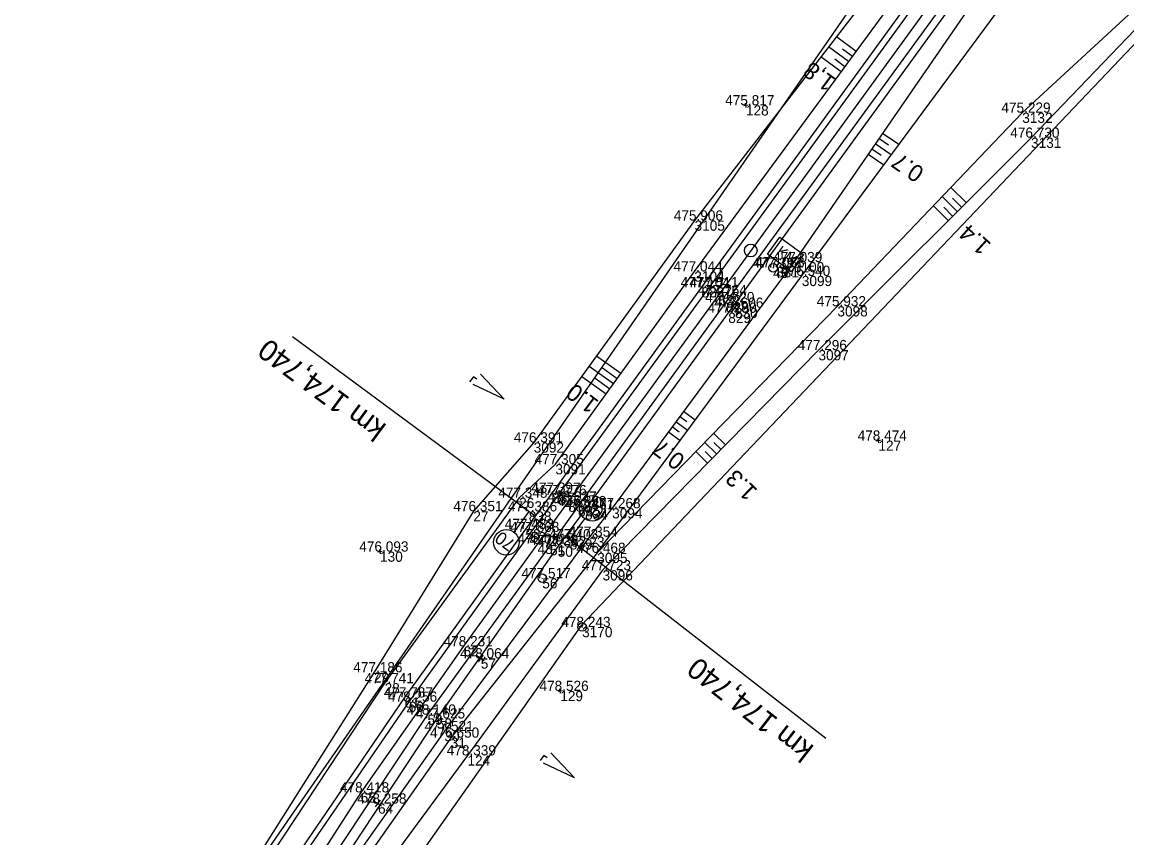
# Model space of a CAD drawing. Extents: x -1234191 to 23050, y -1290331 to -741191.
# Drawn here: x -864388.5 to -864258.2, y -1101085.9 to -1100989.8 of the extents above; entities that cross this region are included whole.
import ezdxf

# ---------------------------------------------------------------- set-up
doc = ezdxf.new("R2010")
doc.units = 0
for name, color, linetype in [('Vrstva 1', 7, 'Continuous'), ('Vrstva 4', 7, 'Continuous'), ('Vrstva 48', 7, 'Continuous'), ('Vrstva 49', 7, 'Continuous'), ('Vrstva 5', 7, 'Continuous'), ('Vrstva 50', 7, 'Continuous'), ('Vrstva 53', 7, 'Continuous'), ('Vrstva 55', 7, 'Continuous'), ('Vrstva 58', 7, 'Continuous'), ('Vrstva 60', 7, 'Continuous'), ('Vrstva 61', 7, 'Continuous'), ('Vrstva 7', 7, 'Continuous')]:
    doc.layers.add(name, color=color, linetype=linetype)

msp = doc.modelspace()

# ---------------------------------------------------------------- linework, layer by layer
at = {"layer": 'Vrstva 1'}
for points in [[(-864100.63, -1100738.95), (-864130.17, -1100779.57), (-864159.45, -1100819.83), (-864186.63, -1100857.25), (-864215.53, -1100897.02), (-864247.59, -1100941.09), (-864276.97, -1100981.51), (-864306.37, -1101021.95), (-864324.07, -1101046.29)], [(-864324.07, -1101046.29), (-864327.7, -1101051.26), (-864336.43, -1101063.34), (-864348.55, -1101080.56), (-864368.13, -1101111.02), (-864370.97, -1101115.9), (-864380.53, -1101133.85), (-864388.96, -1101151.62), (-864397.23, -1101171.18), (-864403.6, -1101188.11), (-864404.63, -1101190.99), (-864411.39, -1101210.77), (-864414.55, -1101220.42), (-864417.97, -1101231), (-864425.57, -1101254.57), (-864429.6, -1101267.05), (-864431.92, -1101274.17), (-864438.45, -1101293.68), (-864445.42, -1101313.38)]]:
    msp.add_lwpolyline(points, dxfattribs=at)
at = {"layer": 'Vrstva 4'}
for points in [[(-864128.57, -1100780.89), (-864157.56, -1100821.05), (-864184.9, -1100858.53), (-864213.59, -1100898.18), (-864246.18, -1100942.67), (-864275.84, -1100983.63), (-864305.21, -1101024.04), (-864322.1, -1101047.21)], [(-864146.31, -1100798.12), (-864161.2, -1100818.55), (-864188.45, -1100856.1), (-864217.33, -1100895.75), (-864249.23, -1100939.63), (-864278.94, -1100980.51), (-864308.37, -1101021.03), (-864325.97, -1101045.24)], [(-864325.26, -1101045.53), (-864307.44, -1101021.03), (-864278.23, -1100980.86), (-864248.42, -1100940.07), (-864216.77, -1100896.1), (-864187.82, -1100856.37), (-864160.52, -1100819.13), (-864145.67, -1100798.42)], [(-864322.92, -1101046.82), (-864305.47, -1101022.79), (-864276.22, -1100982.7), (-864246.53, -1100942.11), (-864214.26, -1100897.54), (-864185.6, -1100858.05), (-864158.31, -1100820.61), (-864143.34, -1100800.12)], [(-864325.97, -1101045.24), (-864329.12, -1101049.52), (-864343.39, -1101069.37), (-864357.44, -1101089.97), (-864370.12, -1101109.99), (-864382.72, -1101133.35), (-864393.47, -1101156.46), (-864402.85, -1101179.61), (-864407.04, -1101191.09), (-864413.99, -1101211.29), (-864420.35, -1101230.87), (-864427.71, -1101254.31), (-864433.88, -1101273.6), (-864440.66, -1101292.97), (-864447.65, -1101313.08), (-864455.08, -1101332.3), (-864462.71, -1101350.53), (-864473.3, -1101372.92), (-864485.18, -1101393.5), (-864496.26, -1101413.7), (-864506.1, -1101429.71), (-864511.98, -1101438.55)], [(-864325.26, -1101045.53), (-864328.48, -1101049.88), (-864342.89, -1101069.87), (-864356.86, -1101090.26), (-864369.37, -1101110.48), (-864381.95, -1101133.65), (-864392.87, -1101156.85), (-864402.02, -1101179.75), (-864406.32, -1101191.4), (-864413.14, -1101211.41), (-864419.57, -1101231.17), (-864427.01, -1101254.56), (-864433.1, -1101273.57), (-864439.88, -1101293.22), (-864446.72, -1101313.17), (-864454.13, -1101332.5), (-864461.91, -1101350.86), (-864472.5, -1101373.31), (-864483.69, -1101394.55), (-864495.24, -1101414.47), (-864505.34, -1101430.44), (-864511.47, -1101439.18)], [(-864322.92, -1101046.82), (-864326.22, -1101051.41), (-864340.68, -1101071.39), (-864354.43, -1101092.08), (-864366.78, -1101111.91), (-864379.67, -1101135.72), (-864390.3, -1101158.03), (-864399.57, -1101180.63), (-864403.88, -1101192.38), (-864410.47, -1101212.21), (-864416.94, -1101232.08), (-864424.39, -1101255.27), (-864430.58, -1101274.33), (-864437.15, -1101294.02), (-864444.14, -1101313.87), (-864451.61, -1101333.34), (-864459.42, -1101351.7), (-864470, -1101374.43), (-864481.33, -1101395.92), (-864492.95, -1101415.79), (-864502.87, -1101431.75), (-864508.55, -1101440.98)], [(-864322.1, -1101047.21), (-864325.32, -1101051.59), (-864339.58, -1101071.85), (-864353.23, -1101092.5), (-864366.04, -1101112.38), (-864378.84, -1101136.08), (-864389.27, -1101158.65), (-864398.21, -1101181.23), (-864402.71, -1101192.95), (-864409.59, -1101212.42), (-864416.08, -1101232.3), (-864423.67, -1101255.67), (-864429.34, -1101274.58), (-864431.82, -1101283.31), (-864432.67, -1101283.08), (-864433.25, -1101284.86), (-864432.59, -1101285.15), (-864436.56, -1101294.47), (-864443.5, -1101314.19)]]:
    msp.add_lwpolyline(points, dxfattribs=at)
at = {"layer": 'Vrstva 48'}
for p, q in [((-864290.13, -1100993.23), (-864292.46, -1100991.52)), ((-864291.02, -1100994.44), (-864293.37, -1100992.7)), ((-864290.57, -1100993.83), (-864291.74, -1100992.97)), ((-864291.91, -1100995.65), (-864294.29, -1100993.89)), ((-864291.46, -1100995.04), (-864292.65, -1100994.17)), ((-864286.3, -1101004.3), (-864287.44, -1101003.51)), ((-864285.09, -1101004.22), (-864287.02, -1101002.9)), ((-864287.18, -1101005.52), (-864288.29, -1101004.75)), ((-864285.99, -1101005.43), (-864287.87, -1101004.13)), ((-864286.88, -1101006.64), (-864288.72, -1101005.37)), ((-864278.95, -1101009.26), (-864277.16, -1101011.06)), ((-864281.02, -1101011.43), (-864279.28, -1101013.18)), ((-864279.99, -1101010.35), (-864278.22, -1101012.12)), ((-864278.76, -1101010.52), (-864277.69, -1101011.59)), ((-864279.8, -1101011.59), (-864278.75, -1101012.65)), ((-864320.73, -1101029.1), (-864317.87, -1101031.17)), ((-864321.61, -1101030.32), (-864318.75, -1101032.39)), ((-864320.03, -1101030.54), (-864318.31, -1101031.78)), ((-864322.49, -1101031.53), (-864319.62, -1101033.6)), ((-864320.91, -1101031.75), (-864319.19, -1101032.99)), ((-864309.11, -1101036.7), (-864310.48, -1101035.69)), ((-864311, -1101038.1), (-864311.82, -1101037.49)), ((-864310, -1101037.91), (-864311.38, -1101036.89)), ((-864310.1, -1101036.9), (-864310.93, -1101036.29)), ((-864310.89, -1101039.11), (-864312.27, -1101038.1)), ((-864306.93, -1101038.25), (-864305.54, -1101039.61)), ((-864307.97, -1101039.32), (-864306.59, -1101040.68)), ((-864306.9, -1101039.33), (-864306.06, -1101040.14)), ((-864309.02, -1101040.39), (-864307.64, -1101041.75)), ((-864307.94, -1101040.4), (-864307.11, -1101041.22))]:
    msp.add_line(p, q, dxfattribs=at)
at = {"layer": 'Vrstva 49'}
for p, q in [((-864303.36, -1100999.63), (-864302.87, -1100999.55)), ((-864303.08, -1100999.84), (-864303.16, -1100999.34)), ((-864287.75, -1101039.14), (-864287.25, -1101039.06)), ((-864287.46, -1101039.35), (-864287.54, -1101038.86)), ((-864346.52, -1101052.22), (-864346.03, -1101052.14)), ((-864346.23, -1101052.43), (-864346.31, -1101051.94)), ((-864325.27, -1101068.64), (-864324.77, -1101068.56)), ((-864324.98, -1101068.85), (-864325.06, -1101068.36))]:
    msp.add_line(p, q, dxfattribs=at)
for points in [[(-864144.34, -1100805.14), (-864160.21, -1100827.7), (-864185.92, -1100862.56), (-864212.93, -1100900.07), (-864244.94, -1100944.17), (-864270.16, -1100978.41), (-864297.46, -1101018.07), (-864318.9, -1101047.07)], [(-864320.03, -1101054.38), (-864294.57, -1101028.44), (-864269.5, -1101003.41), (-864254.39, -1100987.7), (-864233.95, -1100959.14), (-864194.26, -1100905.91), (-864175.03, -1100874.67), (-864172.58, -1100871.32), (-864151.93, -1100843.94), (-864126.8, -1100808.27)], [(-864320.66, -1101052.33), (-864292.33, -1101023.27), (-864270.54, -1101000.46), (-864255.49, -1100986.58), (-864236.67, -1100954.56), (-864202.56, -1100904.79), (-864176.65, -1100870.69), (-864153.59, -1100840.64), (-864135.71, -1100810.82)], [(-864325.59, -1101041.88), (-864309.21, -1101019.17), (-864248.09, -1100936.11), (-864224.34, -1100903.43), (-864191.86, -1100858.53)], [(-864278.46, -1100973.39), (-864309.18, -1101013.17), (-864328.15, -1101039.32)], [(-864320.66, -1101052.33), (-864296.53, -1101019.69), (-864269.24, -1100982.8)], [(-864328.15, -1101039.32), (-864335.27, -1101047.42), (-864346.98, -1101066.41), (-864362.49, -1101090.95), (-864373.74, -1101106.91), (-864386.53, -1101129.64), (-864397.74, -1101154.21), (-864407.11, -1101177.94), (-864410.3, -1101188.64), (-864416.38, -1101208.82), (-864423.75, -1101230.89), (-864431.29, -1101252.09), (-864437.35, -1101271.07), (-864444.22, -1101292.75), (-864450.31, -1101310.96), (-864460.44, -1101331.35), (-864474.38, -1101357.92), (-864483.41, -1101373.73), (-864483.62, -1101374.89), (-864483.18, -1101378.58), (-864502.02, -1101409.41), (-864518.77, -1101434.76), (-864518.17, -1101436.09)], [(-864325.59, -1101041.88), (-864329.87, -1101045.84), (-864345.73, -1101067.69), (-864361.71, -1101091.84), (-864371.1, -1101108.72), (-864384, -1101131.09), (-864394.51, -1101155.74), (-864403.88, -1101179.28), (-864407.47, -1101189.84), (-864414.31, -1101209.95), (-864420.79, -1101230.11), (-864428.54, -1101253.99), (-864434.96, -1101272.85), (-864442.13, -1101293.16), (-864448.93, -1101311.88), (-864455.72, -1101330.86), (-864464.04, -1101349.54), (-864474.67, -1101373.38), (-864485.65, -1101393.46), (-864496.77, -1101413.09), (-864506.58, -1101429.43), (-864512.18, -1101438.42)], [(-864318.9, -1101047.07), (-864321.58, -1101050.43), (-864338.68, -1101073.34), (-864355, -1101096.37), (-864364.81, -1101112.04), (-864377.07, -1101134.47), (-864387.54, -1101157.65), (-864397.55, -1101181.81), (-864401.23, -1101192.4), (-864408, -1101212.48), (-864414.72, -1101231.75), (-864422.33, -1101255.54), (-864428.47, -1101274.92), (-864431.06, -1101283.53), (-864431.68, -1101285.36), (-864435.53, -1101294.87), (-864442.03, -1101314.05), (-864449.65, -1101334.19), (-864457.91, -1101352.45), (-864468.69, -1101374.99), (-864479.64, -1101396.71), (-864490.45, -1101416.72), (-864500.69, -1101433.39), (-864507.42, -1101441.67)], [(-864320.66, -1101052.33), (-864337.93, -1101074.11), (-864354.14, -1101097.16), (-864363.96, -1101112.63), (-864376.02, -1101135.36), (-864386.18, -1101158.57), (-864398.31, -1101192.51), (-864405.5, -1101214.73), (-864411.8, -1101232.73), (-864421.34, -1101260.5), (-864426.01, -1101275.11), (-864433.75, -1101296), (-864440.52, -1101314.5), (-864447, -1101334.05), (-864449.9, -1101344.31), (-864455.17, -1101358.47), (-864463.43, -1101379.19), (-864477.59, -1101405.3), (-864483.89, -1101424.26), (-864492.76, -1101438.81), (-864498.81, -1101444.44), (-864501.85, -1101446.9), (-864503.7, -1101446.79), (-864503.85, -1101445.96)], [(-864320.03, -1101054.38), (-864335.96, -1101076.2), (-864351.99, -1101097.96), (-864362.52, -1101114.02), (-864375.42, -1101139.37), (-864383.24, -1101157.66), (-864390.27, -1101179.18), (-864395.16, -1101195.45), (-864401.7, -1101215.2), (-864407.98, -1101233.42), (-864414.88, -1101258.94), (-864422.28, -1101275.79), (-864426.42, -1101286.98), (-864427.99, -1101297.82), (-864435.99, -1101314.36)]]:
    msp.add_lwpolyline(points, dxfattribs=at)
at = {"layer": 'Vrstva 5'}
for p, q in [((-864328.73, -1101047.45), (-864356.6, -1101026.89)), ((-864328.73, -1101047.45), (-864330.5, -1101049.88)), ((-864328.13, -1101047.89), (-864329.34, -1101047.01)), ((-864323.9, -1101050.73), (-864322.14, -1101048.31)), ((-864324.51, -1101050.29), (-864323.29, -1101051.17)), ((-864323.9, -1101050.73), (-864293.7, -1101074.16))]:
    msp.add_line(p, q, dxfattribs=at)
for centre in [(-864321.25, -1101047.09), (-864331.38, -1101051.09)]:
    msp.add_circle(centre, 1.5, dxfattribs=at)
at = {"layer": 'Vrstva 50'}
msp.add_line((-864327.17, -1101055.36), (-864327.11, -1101055.28), dxfattribs=at)
msp.add_circle((-864327.14, -1101055.32), 0.5, dxfattribs=at)
at = {"layer": 'Vrstva 53'}
msp.add_line((-864322.49, -1101061.07), (-864322.39, -1101061.07), dxfattribs=at)
for points in [[(-864334.28, -1101050.91), (-864324.61, -1101036.96), (-864279.94, -1100972.5), (-864205.92, -1100873.43), (-864207.79, -1100847.8), (-864195.55, -1100833.24), (-864175.35, -1100831.28), (-864138.92, -1100777.72)], [(-864128.15, -1100812.1), (-864172.02, -1100871.53), (-864210.1, -1100928.65), (-864229, -1100954.2), (-864255.17, -1100990.13), (-864322.54, -1101060.88)], [(-864491.31, -1101366.93), (-864446.31, -1101298.75), (-864398.95, -1101156.94), (-864369.29, -1101101.42), (-864334.28, -1101050.91)], [(-864321.83, -1101060.14), (-864322.54, -1101060.88), (-864358.38, -1101111.71), (-864377.38, -1101149.15), (-864422.69, -1101276.3), (-864437.09, -1101317.32)]]:
    msp.add_lwpolyline(points, dxfattribs=at)
msp.add_circle((-864322.44, -1101061.07), 0.499, dxfattribs=at)
at = {"layer": 'Vrstva 55'}
msp.add_lwpolyline([(-863808.5, -1100589.37), (-863846.45, -1100574.62), (-863882.15, -1100580.65), (-863952.48, -1100610.36), (-864022.25, -1100666.2), (-864016.92, -1100671.17), (-864084.82, -1100752.14), (-864128.15, -1100812.1), (-864172.02, -1100871.53), (-864210.1, -1100928.65), (-864229, -1100954.2), (-864255.17, -1100990.13), (-864322.54, -1101060.88), (-864358.38, -1101111.71), (-864377.38, -1101149.15), (-864422.69, -1101276.3), (-864449.01, -1101351.28)], dxfattribs=at)
at = {"layer": 'Vrstva 58'}
for points in [[(-864334.86, -1101031.87), (-864335.27, -1101031.58), (-864335.71, -1101032.19)], [(-864334.42, -1101031.26), (-864331.62, -1101034.22), (-864335.3, -1101032.48)], [(-864326.57, -1101076.5), (-864326.97, -1101076.2), (-864327.41, -1101076.81)], [(-864326.13, -1101075.89), (-864323.34, -1101078.85), (-864327.01, -1101077.1)]]:
    msp.add_lwpolyline(points, dxfattribs=at)
at = {"layer": 'Vrstva 60'}
for p, q in [((-864303.12, -1100999.59), (-864303.12, -1100999.59)), ((-864270.54, -1101000.46), (-864270.54, -1101000.46)), ((-864269.5, -1101003.41), (-864269.5, -1101003.41)), ((-864309.18, -1101013.17), (-864309.18, -1101013.17)), ((-864309.21, -1101019.17), (-864309.21, -1101019.17)), ((-864299.92, -1101018.74), (-864299.92, -1101018.74)), ((-864299.56, -1101018.67), (-864299.56, -1101018.67)), ((-864297.46, -1101018.07), (-864297.46, -1101018.07)), ((-864296.53, -1101019.69), (-864296.53, -1101019.69)), ((-864308.37, -1101021.03), (-864308.37, -1101021.03)), ((-864307.44, -1101021.03), (-864307.44, -1101021.03)), ((-864306.37, -1101021.95), (-864306.37, -1101021.95)), ((-864305.47, -1101022.79), (-864305.47, -1101022.79)), ((-864305.21, -1101024.04), (-864305.21, -1101024.04)), ((-864304.42, -1101023.45), (-864304.42, -1101023.45)), ((-864292.33, -1101023.27), (-864292.33, -1101023.27)), ((-864294.57, -1101028.44), (-864294.57, -1101028.44)), ((-864328.15, -1101039.32), (-864328.15, -1101039.32)), ((-864287.5, -1101039.1), (-864287.5, -1101039.1)), ((-864325.59, -1101041.88), (-864325.59, -1101041.88)), ((-864325.97, -1101045.24), (-864325.97, -1101045.24)), ((-864329.87, -1101045.84), (-864329.87, -1101045.84)), ((-864325.26, -1101045.53), (-864325.26, -1101045.53)), ((-864324.07, -1101046.29), (-864324.07, -1101046.29)), ((-864335.27, -1101047.42), (-864335.27, -1101047.42)), ((-864328.73, -1101047.45), (-864328.73, -1101047.45)), ((-864322.92, -1101046.82), (-864322.92, -1101046.82)), ((-864322.1, -1101047.21), (-864322.1, -1101047.21)), ((-864318.9, -1101047.07), (-864318.9, -1101047.07)), ((-864329.12, -1101049.52), (-864329.12, -1101049.52)), ((-864328.48, -1101049.88), (-864328.48, -1101049.88)), ((-864321.58, -1101050.43), (-864321.58, -1101050.43)), ((-864327.7, -1101051.26), (-864327.7, -1101051.26)), ((-864326.22, -1101051.41), (-864326.22, -1101051.41)), ((-864325.32, -1101051.59), (-864325.32, -1101051.59)), ((-864323.9, -1101050.73), (-864323.9, -1101050.73)), ((-864346.27, -1101052.18), (-864346.27, -1101052.18)), ((-864320.66, -1101052.33), (-864320.66, -1101052.33)), ((-864320.03, -1101054.38), (-864320.03, -1101054.38)), ((-864327.14, -1101055.32), (-864327.14, -1101055.32)), ((-864322.44, -1101061.07), (-864322.44, -1101061.07)), ((-864336.43, -1101063.34), (-864336.43, -1101063.34)), ((-864334.39, -1101064.77), (-864334.39, -1101064.77)), ((-864346.98, -1101066.41), (-864346.98, -1101066.41)), ((-864345.73, -1101067.69), (-864345.73, -1101067.69)), ((-864325.02, -1101068.6), (-864325.02, -1101068.6)), ((-864343.39, -1101069.37), (-864343.39, -1101069.37)), ((-864342.89, -1101069.87), (-864342.89, -1101069.87)), ((-864340.68, -1101071.39), (-864340.68, -1101071.39)), ((-864339.58, -1101071.85), (-864339.58, -1101071.85)), ((-864338.68, -1101073.34), (-864338.68, -1101073.34)), ((-864337.93, -1101074.11), (-864337.93, -1101074.11)), ((-864335.96, -1101076.2), (-864335.96, -1101076.2)), ((-864348.55, -1101080.56), (-864348.55, -1101080.56)), ((-864346.51, -1101081.88), (-864346.51, -1101081.88))]:
    msp.add_line(p, q, dxfattribs=at)
at = {"layer": 'Vrstva 7'}
for p, q in [((-864299.89, -1101018.7), (-864299.94, -1101018.78)), ((-864299.56, -1101018.67), (-864299.19, -1101018.16)), ((-864304.82, -1101023.15), (-864304.01, -1101023.74)), ((-864304.71, -1101023.85), (-864304.12, -1101023.04)), ((-864334.79, -1101064.48), (-864333.98, -1101065.07)), ((-864334.68, -1101065.18), (-864334.09, -1101064.37)), ((-864346.92, -1101081.59), (-864346.1, -1101082.16)), ((-864346.8, -1101082.28), (-864346.22, -1101081.47))]:
    msp.add_line(p, q, dxfattribs=at)
msp.add_lwpolyline([(-864300.6, -1101017.13), (-864299.13, -1101015.13), (-864296.32, -1101017.19), (-864297.78, -1101019.2)], close=True, dxfattribs=at)
for centre, radius in [((-864302.56, -1101016.7), 0.75), ((-864299.92, -1101018.74), 0.5)]:
    msp.add_circle(centre, radius, dxfattribs=at)

# ---------------------------------------------------------------- texts
at = {"layer": 'Vrstva 48'}
for s, rotation, p in [('1,8', 143.6506, (-864292.39, -1100996.52)), ('0.7', 145.6782, (-864281.95, -1101007.16)), ('1.4', 137.7542, (-864274.09, -1101015.94)), ('1.0', 142.9651, (-864320.36, -1101034.48)), ('0.7', 143.0378, (-864310.16, -1101041.11)), ('1.3', 135.5465, (-864301.65, -1101044.96))]:
    msp.add_text(s, height=2, rotation=rotation, dxfattribs=at).set_placement(p)
at = {"layer": 'Vrstva 5'}
for s, height, rotation, p in [('km 174,740', 2.5, 143.5819, (-864345.38, -1101037.32)), ('80', 1.5, 323.9779, (-864322.43, -1101047.16)), ('70', 1.5, 143.9779, (-864330.2, -1101051.02)), ('km 174,740', 2.5, 142.1927, (-864294.96, -1101075.19))]:
    msp.add_text(s, height=height, rotation=rotation, dxfattribs=at).set_placement(p)
at = {"layer": 'Vrstva 60'}
for s, p in [('128', (-864303.12, -1101000.79)), ('3132', (-864270.54, -1101001.66)), ('3131', (-864269.5, -1101004.61)), ('3105', (-864309.18, -1101014.37)), ('3104', (-864309.21, -1101020.37)), ('45', (-864299.92, -1101019.94)), ('831', (-864299.56, -1101019.87)), ('3100', (-864297.46, -1101019.27)), ('3099', (-864296.53, -1101020.89)), ('826', (-864308.37, -1101022.23)), ('827', (-864307.44, -1101022.23)), ('832', (-864306.37, -1101023.15)), ('828', (-864305.47, -1101023.99)), ('829', (-864305.21, -1101025.24)), ('830', (-864304.42, -1101024.65)), ('3098', (-864292.33, -1101024.47)), ('3097', (-864294.57, -1101029.64)), ('3092', (-864328.15, -1101040.52)), ('127', (-864287.5, -1101040.3)), ('3091', (-864325.59, -1101043.08)), ('837', (-864325.97, -1101046.44)), ('26', (-864329.87, -1101047.04)), ('836', (-864325.26, -1101046.73)), ('833', (-864324.07, -1101047.49)), ('27', (-864335.27, -1101048.62)), ('838', (-864328.73, -1101048.65)), ('835', (-864322.92, -1101048.02)), ('834', (-864322.1, -1101048.41)), ('3094', (-864318.9, -1101048.27)), ('53', (-864329.12, -1101050.73)), ('52', (-864328.48, -1101051.08)), ('23', (-864321.58, -1101051.63)), ('48', (-864327.7, -1101052.46)), ('51', (-864326.22, -1101052.61)), ('50', (-864325.32, -1101052.79)), ('839', (-864323.9, -1101051.93)), ('130', (-864346.27, -1101053.38)), ('3095', (-864320.66, -1101053.53)), ('3096', (-864320.03, -1101055.58)), ('56', (-864327.14, -1101056.52)), ('3170', (-864322.44, -1101062.27)), ('62', (-864336.43, -1101064.54)), ('57', (-864334.39, -1101065.97)), ('29', (-864346.98, -1101067.61)), ('28', (-864345.73, -1101068.89)), ('129', (-864325.02, -1101069.8)), ('61', (-864343.39, -1101070.57)), ('60', (-864342.89, -1101071.07)), ('59', (-864340.68, -1101072.59)), ('58', (-864339.58, -1101073.05)), ('30', (-864338.68, -1101074.54)), ('31', (-864337.93, -1101075.31)), ('124', (-864335.96, -1101077.4)), ('65', (-864348.55, -1101081.76)), ('64', (-864346.51, -1101083.07))]:
    msp.add_text(s, height=1.2, dxfattribs=at).set_placement(p)
at = {"layer": 'Vrstva 61'}
for s, p in [('475.817', (-864305.57, -1100999.59)), ('475.229', (-864273, -1101000.46)), ('476.730', (-864271.95, -1101003.41)), ('475.906', (-864311.63, -1101013.17)), ('477.044', (-864311.67, -1101019.17)), ('477.392', (-864302.36, -1101018.74)), ('477.083', (-864302.01, -1101018.67)), ('477.039', (-864299.92, -1101018.07)), ('476.540', (-864298.98, -1101019.69)), ('477.104', (-864310.82, -1101021.03)), ('477.511', (-864309.8, -1101021.03)), ('477.764', (-864308.82, -1101021.95)), ('477.620', (-864307.92, -1101022.79)), ('477.190', (-864307.66, -1101024.04)), ('477.606', (-864306.87, -1101023.45)), ('475.932', (-864294.77, -1101023.27)), ('477.296', (-864297.02, -1101028.44)), ('476.391', (-864330.5, -1101039.32)), ('478.474', (-864289.95, -1101039.1)), ('477.305', (-864328.05, -1101041.88)), ('477.397', (-864328.42, -1101045.24)), ('477.348', (-864332.33, -1101045.84)), ('477.776', (-864327.71, -1101045.53)), ('478.037', (-864326.53, -1101046.29)), ('476.351', (-864337.63, -1101047.42)), ('477.386', (-864331.19, -1101047.45)), ('477.829', (-864325.37, -1101046.82)), ('477.361', (-864324.45, -1101047.21)), ('477.268', (-864321.35, -1101047.07)), ('477.483', (-864331.57, -1101049.52)), ('477.868', (-864330.93, -1101049.88)), ('477.354', (-864324.03, -1101050.43)), ('478.091', (-864330.06, -1101051.26)), ('477.925', (-864328.68, -1101051.41)), ('477.382', (-864327.76, -1101051.59)), ('477.403', (-864326.35, -1101050.73)), ('476.093', (-864348.72, -1101052.18)), ('476.468', (-864323.12, -1101052.33)), ('477.723', (-864322.48, -1101054.38)), ('477.517', (-864329.59, -1101055.32)), ('478.243', (-864324.89, -1101061.07)), ('478.231', (-864338.78, -1101063.34)), ('478.064', (-864336.84, -1101064.77)), ('477.186', (-864349.43, -1101066.41)), ('477.741', (-864348.09, -1101067.69)), ('478.526', (-864327.47, -1101068.6)), ('477.787', (-864345.84, -1101069.37)), ('478.256', (-864345.34, -1101069.87)), ('478.140', (-864343.13, -1101071.39)), ('477.625', (-864342.04, -1101071.85)), ('477.521', (-864341.03, -1101073.34)), ('476.650', (-864340.38, -1101074.11)), ('478.339', (-864338.41, -1101076.2)), ('478.418', (-864351, -1101080.56)), ('478.258', (-864348.96, -1101081.88))]:
    msp.add_text(s, height=1.2, dxfattribs=at).set_placement(p)
at = {"layer": 'Vrstva 7'}
msp.add_text('KM', height=1.247, rotation=323.7515, dxfattribs=at).set_placement((-864299.65, -1101017.06))

doc.saveas('drawing.dxf')
